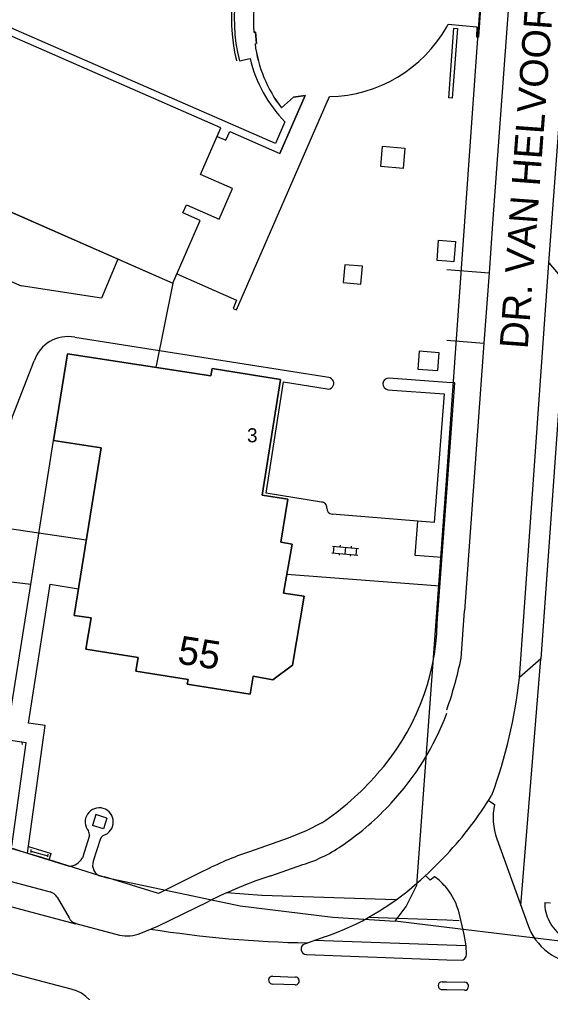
# Model space of a CAD drawing. Extents: x 148816 to 151297, y 399515 to 402500.
# Drawn here: x 150962 to 151009.2, y 399811.1 to 399897.5 of the extents above; entities that cross this region are included whole.
import ezdxf

# ---------------------------------------------------------------- set-up
doc = ezdxf.new("R2010")
doc.units = 0
for name, color, linetype in [('B01 Hoofdgebouw  [T] Norm', 7, 'Continuous'), ('B01 hoofgebouw', 7, 'Continuous'), ('G01 perceelsgrens', 7, 'Continuous'), ('S02 Open verharding  Norm', 7, 'Continuous'), ('S05 Water  Norm', 7, 'Continuous'), ('T04 Haag heg  [D] Gem', 7, 'Continuous'), ('V00 Kant verharding algemeen  [T] Norm', 7, 'Continuous'), ('V00 Kant verharding algemeen secundair  [T] Gem', 7, 'Continuous'), ('Z02 huisnummer', 7, 'Continuous'), ('Z02 Huisnummer  [Tekst] Norm', 7, 'Continuous'), ('Z06 straatnaam', 7, 'Continuous')]:
    doc.layers.add(name, color=color, linetype=linetype)

msp = doc.modelspace()

# ---------------------------------------------------------------- linework, layer by layer
at = {"layer": 'B01 Hoofdgebouw  [T] Norm'}
for p, q in [((150979.92, 399887.82), (150960.46, 399896.35)), ((150982.863, 399896.316), (150983.002, 399896.331)), ((150983.002, 399896.331), (150983.108, 399895.308)), ((150982.969, 399895.293), (150983.108, 399895.308)), ((150987.427, 399890.716), (150985.178, 399885.555)), ((150986.38, 399890.548), (150987.427, 399890.716)), ((150985.319, 399889.605), (150986.38, 399890.548)), ((150979.595, 399887.068), (150979.92, 399887.82)), ((150979.595, 399887.068), (150980.38, 399886.728)), ((150956.23, 399882.58), (150975.68, 399874.04)), ((150975.68, 399874.04), (150976.035, 399874.857)), ((150976.035, 399874.857), (150981.34, 399872.54)), ((150981.34, 399872.54), (150981.016, 399871.798)), ((150981.016, 399871.798), (150981.337, 399871.658)), ((150966.31, 399867.76), (150965.06, 399860.06)), ((150979.05, 399865.8), (150966.31, 399867.76)), ((150979.16, 399866.45), (150979.05, 399865.8)), ((150985.24, 399865.49), (150979.16, 399866.45)), ((150983.61, 399855.2), (150985.24, 399865.49)), ((150965.06, 399860.06), (150969.3, 399859.41)), ((150969.3, 399859.41), (150966.9, 399844.54)), ((150985.88, 399854.85), (150983.61, 399855.2)), ((150985.26, 399851.03), (150985.88, 399854.85)), ((150986.27, 399850.87), (150985.26, 399851.03)), ((150985.5, 399846.51), (150986.27, 399850.87)), ((150987.35, 399846.24), (150985.5, 399846.51)), ((150986.31, 399840.13), (150987.35, 399846.24)), ((150966.9, 399844.54), (150968.41, 399844.32)), ((150968.41, 399844.32), (150967.95, 399841.53)), ((150967.95, 399841.53), (150972.59, 399840.79)), ((150972.59, 399840.79), (150972.39, 399839.59)), ((150984.55, 399838.83), (150986.31, 399840.13)), ((150972.39, 399839.59), (150977.02, 399838.86)), ((150977.02, 399838.86), (150976.95, 399838.42)), ((150982.55, 399837.54), (150982.81, 399839.14)), ((150982.81, 399839.14), (150984.55, 399838.83)), ((150976.95, 399838.42), (150982.55, 399837.54))]:
    msp.add_line(p, q, dxfattribs=at)
for points in [[(151000.124, 399897.027), (151002.678, 399896.791), (151002.636, 399895.919), (151002.837, 399895.913), (151003.098, 399899.341)], [(151000.638, 399896.671), (151000.946, 399896.652), (151000.482, 399890.479), (151000.194, 399890.505), (151000.638, 399896.671)], [(150981.337, 399871.658), (150989.586, 399890.613)], [(150980.38, 399886.728), (150980.724, 399887.496), (150985.178, 399885.555)]]:
    msp.add_lwpolyline(points, dxfattribs=at)
for centre, radius, start, end in [((150996.089, 399897.361), 13.267, 149.9501, 184.5161), ((150989.399, 399902.785), 12.173, 270.88169, 330.56199), ((150989.399, 399902.785), 12.173, 330.56199, 331.77224), ((150994.648, 399896.79), 11.775, 187.30447, 217.60219)]:
    msp.add_arc(centre, radius, start, end, dxfattribs=at)
at = {"layer": 'B01 hoofgebouw'}
for points in [[(151000.124, 399897.027), (151002.678, 399896.791), (151002.636, 399895.919), (151002.837, 399895.913), (151003.098, 399899.341), (151002.899, 399899.356), (151002.869, 399898.957), (151001, 399899.098)], [(151000, 399896.802), (151000.063, 399896.914), (151000.124, 399897.027)], [(150956.23, 399882.58), (150975.68, 399874.04), (150978.09, 399879.59), (150976.56, 399880.28), (150976.87, 399881), (150979.8, 399879.73), (150980.98, 399882.44), (150978.13, 399883.68), (150979.92, 399887.82), (150960.46, 399896.35)], [(150982.969, 399895.293), (150983.108, 399895.308), (150983.002, 399896.331), (150982.863, 399896.316)], [(150979.595, 399887.068), (150980.38, 399886.728), (150980.724, 399887.496), (150985.178, 399885.555), (150987.427, 399890.716), (150986.38, 399890.548), (150985.319, 399889.605)], [(150976.035, 399874.857), (150981.34, 399872.54), (150981.016, 399871.798), (150981.337, 399871.658), (150989.586, 399890.613)], [(150982.81, 399839.14), (150982.55, 399837.54), (150976.95, 399838.42), (150977.02, 399838.86), (150972.39, 399839.59), (150972.59, 399840.79), (150967.95, 399841.53), (150968.41, 399844.32), (150966.9, 399844.54), (150969.3, 399859.41), (150965.06, 399860.06), (150966.31, 399867.76), (150979.05, 399865.8), (150979.16, 399866.45), (150985.24, 399865.49), (150983.61, 399855.2), (150985.88, 399854.85), (150985.26, 399851.03), (150986.27, 399850.87), (150985.5, 399846.51), (150987.35, 399846.24), (150986.31, 399840.13), (150984.55, 399838.83), (150982.81, 399839.14)]]:
    msp.add_lwpolyline(points, dxfattribs=at)
for centre, radius, start, end in [((150996.09, 399897.36), 13.268, 149.95166, 184.51455), ((150989.397, 399902.787), 12.176, 270.89013, 330.55558), ((150994.656, 399896.792), 11.782, 187.3086, 217.58738)]:
    msp.add_arc(centre, radius, start, end, dxfattribs=at)
at = {"layer": 'G01 perceelsgrens'}
for points in [[(151000, 399856.923), (151000.431, 399862.813), (151002.797, 399896.193), (151005.838, 399937.576), (151007.364, 399958.53)], [(150995.411, 399817.38), (150996.394, 399818.7), (150997.341, 399820.582), (151000, 399856.923)], [(150946.13, 399830.36), (150944.934, 399828.454), (150956.374, 399825.306), (150964.01, 399823.061), (150969.718, 399821.259), (150981.65, 399818.739), (150989.874, 399817.733), (150995.411, 399817.38)], [(151000, 399816.83), (150995.411, 399817.38)], [(151011.791, 399815.417), (151000, 399816.83)]]:
    msp.add_lwpolyline(points, dxfattribs=at)
at = {"layer": 'S02 Open verharding  Norm'}
for p, q in [((150989.804, 399850.099), (150992.095, 399849.888)), ((150989.859, 399850.696), (150992.15, 399850.486)), ((150989.954, 399850.085), (150990.009, 399850.682)), ((150990.52, 399850.786), (150990.506, 399850.637)), ((150991.004, 399850.591), (150990.949, 399849.993)), ((150991.516, 399850.694), (150991.502, 399850.545)), ((150991.945, 399849.902), (150992, 399850.499)), ((150990.452, 399850.039), (150990.438, 399849.89)), ((150991.447, 399849.948), (150991.434, 399849.798))]:
    msp.add_line(p, q, dxfattribs=at)
at = {"layer": 'S05 Water  Norm'}
for p, q in [((150963.062, 399823.753), (150963.062, 399823.476)), ((150963.062, 399823.615), (150964.558, 399823.199)), ((150964.558, 399823.338), (150964.53, 399823.116))]:
    msp.add_line(p, q, dxfattribs=at)
at = {"layer": 'T04 Haag heg  [D] Gem'}
msp.add_arc((150996.207, 399897.471), 15.324, 99.02113, 193.9527, dxfattribs=at)
at = {"layer": 'V00 Kant verharding algemeen  [T] Norm'}
for p, q in [((151000, 399875.25), (151003.76, 399874.97)), ((150960.42, 399874.57), (150962.186, 399873.808)), ((150975.68, 399874.04), (150974.17, 399866.551)), ((151000, 399868.965), (151003.3, 399868.7)), ((151003.3, 399868.7), (151001.572, 399844.938)), ((150963.062, 399847.269), (150965.06, 399860.06)), ((150968.844, 399826.847), (150968.547, 399825.892)), ((150969.799, 399826.549), (150968.844, 399826.847)), ((150953.713, 399826.377), (150962.768, 399823.418)), ((150969.501, 399825.594), (150968.547, 399825.892)), ((150969.799, 399826.549), (150969.501, 399825.594)), ((150968.266, 399824.993), (150967.646, 399823)), ((150969.233, 399824.733), (150968.601, 399822.703)), ((150962.768, 399823.418), (150966.455, 399822.266)), ((150962.851, 399824.021), (150964.855, 399823.395)), ((150964.676, 399822.822), (150964.855, 399823.395)), ((150969.58, 399821.29), (150969.309, 399821.375))]:
    msp.add_line(p, q, dxfattribs=at)
for points in [[(151008.741, 399942.895), (151004.519, 399885.407), (151004.075, 399879.349)], [(150985.627, 399888.358), (150984.8, 399886.434), (150960.809, 399896.902), (150961.087, 399897.618), (150956.424, 399899.649), (150955.47, 399897.473), (150948.694, 399900.399), (150947.736, 399898.225), (150939.505, 399901.803), (150920.573, 399910.025)], [(151009.068, 399875.844), (151010.473, 399894.905)], [(150981.579, 399893.78), (150982.535, 399893.987)], [(150994.139, 399884.4), (150994.289, 399886.199), (150996.272, 399886.033), (150996.121, 399884.234), (150994.139, 399884.4)], [(151004.075, 399879.349), (151003.76, 399874.97), (151003.3, 399868.7)], [(150999.141, 399876.051), (150999.278, 399877.846), (151000, 399877.791)], [(151000, 399877.791), (151000.762, 399877.733), (151000.626, 399875.939), (151000, 399875.986)], [(150970.794, 399876.18), (150969.337, 399872.7), (150962.186, 399873.808)], [(151000, 399875.986), (150999.141, 399876.051)], [(150992.515, 399875.541), (150990.936, 399875.667), (150990.803, 399874.085), (150992.381, 399873.952), (150992.515, 399875.541)], [(151006.456, 399839.001), (151009.068, 399875.844)], [(151009.068, 399875.844), (151010.723, 399873.891), (151008.356, 399840.684), (151006.457, 399839.016)], [(150966.954, 399869.235), (150989.525, 399865.688)], [(150997.538, 399867.993), (150997.426, 399866.404), (150999.211, 399866.279), (150999.322, 399867.867), (150997.538, 399867.993)], [(150959.878, 399856.621), (150961.422, 399862.185), (150963.358, 399867.133)], [(150988.876, 399854.601), (150983.946, 399855.386), (150985.508, 399865.268), (150989.367, 399864.644)], [(151000, 399865.228), (150994.859, 399865.603)], [(151000, 399855.446), (151000.707, 399865.176), (151000, 399865.228)], [(150994.769, 399864.58), (150999.759, 399864.211), (150998.887, 399852.786), (150989.808, 399853.529)], [(150999.158, 399843.857), (151000, 399855.445)], [(150960.872, 399833.481), (150963.062, 399847.269), (150951.917, 399848.619), (150951.04, 399845.751), (150927.619, 399853.294)], [(150999.582, 399849.684), (150997.208, 399849.865), (150997.44, 399852.904)], [(150967.98, 399851.23), (150959.336, 399852.498)], [(150999.396, 399847.131), (150985.793, 399848.169)], [(150962.768, 399823.418), (150964.321, 399834.751), (150962.855, 399834.962), (150964.768, 399847.31), (150967.282, 399846.907)], [(151001.271, 399840.747), (151001.577, 399844.938)], [(151006.577, 399818.785), (151008.356, 399840.684)], [(150961.381, 399824.038), (150962.651, 399833.21), (150960.872, 399833.481)], [(150936.903, 399827.964), (150950.324, 399823.96), (150957.035, 399822.049), (150964.772, 399819.994)], [(151003.76, 399828.088), (151004.25, 399827.74)], [(150988.914, 399826.128), (150987.524, 399825.407), (150985.923, 399824.768), (150982.47, 399823.56)], [(151004.454, 399824.689), (151007.164, 399817.152)], [(150978.374, 399821.832), (150974.391, 399819.85), (150969.591, 399821.324)], [(150984.384, 399821.425), (150987.21, 399822.407)], [(150998.911, 399821.34), (150998.529, 399821.02), (150998.109, 399821.441)], [(150965.396, 399819.516), (150966.45, 399817.676)], [(150972.823, 399816.324), (150974.331, 399816.945), (150978.829, 399819.135)], [(151008.702, 399819.053), (151009.214, 399819.025)], [(151001.766, 399814.433), (151001.734, 399815.186), (151001.556, 399816.194), (151001.09, 399818.139)], [(150967.052, 399817.197), (150970.923, 399816.161)], [(150989.253, 399816.023), (150987.368, 399815.36)], [(150988.239, 399815.694), (151000, 399815.281)], [(151000, 399815.281), (151001.728, 399815.22)], [(150987.537, 399814.428), (151000, 399813.962)], [(151000, 399813.962), (151001.273, 399813.914)], [(150966.644, 399811.364), (150958.367, 399813.521)], [(150984.563, 399812.492), (150986.56, 399812.427)], [(150986.53, 399811.736), (150984.528, 399811.805)], [(151000, 399811.295), (150999.568, 399811.307)], [(150999.586, 399812.005), (151000, 399811.997)], [(151000, 399811.997), (151001.593, 399811.966)], [(151001.576, 399811.249), (151000, 399811.295)]]:
    msp.add_lwpolyline(points, dxfattribs=at)
for centre, radius, start, end in [((150996.273, 399897.44), 15.143, 99.71122, 193.98537), ((150994.111, 399896.682), 11.885, 193.10473, 224.45511), ((150966.341, 399866.157), 3.138, 78.72799, 161.88786), ((150989.454, 399865.15), 0.514, 260.26179, 83.05189), ((150994.845, 399865.089), 0.514, 88.45364, 261.49088), ((150988.859, 399854.12), 0.482, 354.21318, 87.94403), ((150989.862, 399854.051), 0.524, 177.76376, 264.09719), ((150978.35, 399844.384), 20.814, 317.89153, 358.54979), ((150968.471, 399847.365), 33.461, 340.43531, 348.5934), ((150963.409, 399843.619), 43.294, 339.67342, 353.87636), ((150977.616, 399844.193), 23.886, 316.88718, 339.57293), ((150975.119, 399846.697), 24.767, 303.84716, 318.93255), ((150975.535, 399846.108), 33.436, 317.02784, 328.29624), ((150976.786, 399844.613), 24.78, 304.65146, 317.48885), ((151009.383, 399826.551), 5.269, 166.95724, 200.69334), ((150969.136, 399826.202), 1.25, 286.74609, 219.9374), ((150967.071, 399824.945), 1.197, 2.30899, 22.36078), ((150970.863, 399823.42), 2.093, 130.77758, 141.14994), ((150983.387, 399834.704), 12.878, 287.26999, 305.55964), ((150992.866, 399793.199), 32.092, 108.90199, 116.84534), ((150975.535, 399846.108), 33.436, 310.72507, 317.02784), ((150966.359, 399823.755), 1.492, 273.68135, 329.60878), ((150969.575, 399822.37), 1.03, 161.1225, 255.00455), ((150996.835, 399783.339), 40.07, 108.1037, 116.70325), ((150981.25, 399838.96), 24.293, 289.23404, 311.50824), ((150995.632, 399816.766), 5.628, 39.09558, 54.36753), ((150964.499, 399818.982), 1.044, 30.75256, 74.89408), ((150995.632, 399816.766), 5.628, 14.12064, 39.09558), ((151012.045, 399818.963), 3.344, 178.46133, 208.06579), ((150967.224, 399818.031), 0.851, 204.6303, 258.35249), ((151012.444, 399819.097), 3.76, 207.00327, 235.91406), ((151012.137, 399818.822), 5.246, 198.56485, 267.55264), ((150971.629, 399819.091), 3.014, 256.46156, 293.34518), ((150987.527, 399814.907), 0.48, 109.35344, 271.20216), ((151001.224, 399814.454), 0.542, 275.18289, 357.76051), ((150984.523, 399812.15), 0.345, 83.3081, 270.85895), ((150986.551, 399812.081), 0.346, 266.49919, 88.52891), ((150965.995, 399808.438), 2.997, 2.84893, 77.48491), ((150999.579, 399811.656), 0.349, 88.80251, 268.24306), ((151001.583, 399811.608), 0.359, 268.81654, 88.46701)]:
    msp.add_arc(centre, radius, start, end, dxfattribs=at)
at = {"layer": 'V00 Kant verharding algemeen secundair  [T] Gem'}
msp.add_line((150962.26, 399833.26), (150962.275, 399833.066), dxfattribs=at)
for points in [[(150948.494, 399822.245), (150949.718, 399821.88), (150956.46, 399819.96), (150967.039, 399817.15)], [(150995.49, 399819.278), (150983.578, 399819.673), (150980.45, 399819.905)], [(151000, 399817.472), (150993.041, 399817.72)], [(151001.1, 399817.433), (151000, 399817.472)]]:
    msp.add_lwpolyline(points, dxfattribs=at)
msp.add_arc((150989.735, 399919.652), 104.213, 261.14297, 268.85326, dxfattribs=at)

# ---------------------------------------------------------------- texts
at = {"layer": 'Z02 huisnummer'}
msp.add_text('55', height=2.5, rotation=351.02737, dxfattribs=at).set_placement((150976.003, 399840.285))
at = {"layer": 'Z02 Huisnummer  [Tekst] Norm'}
msp.add_text('3', height=1.25, dxfattribs=at).set_placement((150982.263, 399859.907))
at = {"layer": 'Z06 straatnaam'}
msp.add_text('DR. VAN HELVOORTSTRAAT', height=2.5, rotation=85.75514, dxfattribs=at).set_placement((151007.182, 399868.15))

doc.saveas('drawing.dxf')
